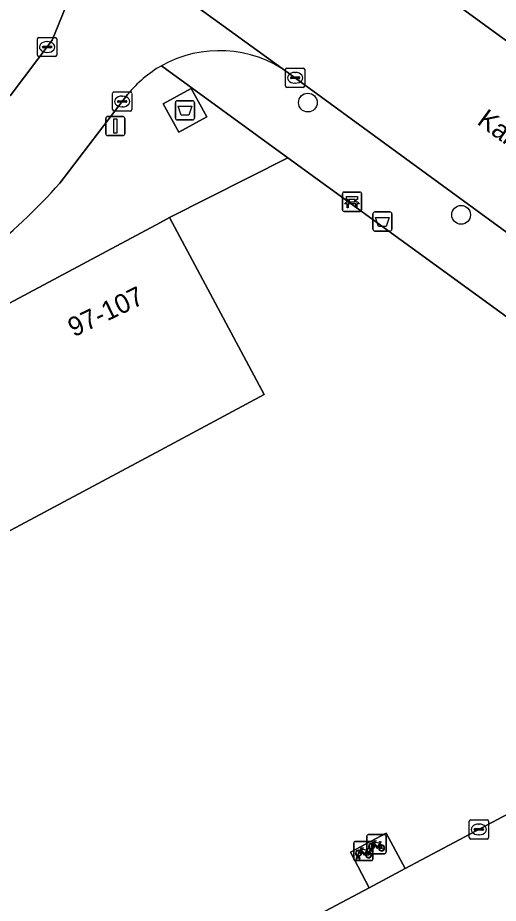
# Model space of a CAD drawing. Extents: x 159674 to 160531, y 382172 to 382904.
# Drawn here: x 159992.55 to 160017.62, y 382332.4 to 382378.6 of the extents above; entities that cross this region are included whole.
import ezdxf

# ---------------------------------------------------------------- set-up
doc = ezdxf.new("R2010")
doc.units = 0
for name, color, linetype in [('IMGEO_Afval_apart_plaats', 7, 'Continuous'), ('IMGEO_Afvalbak', 7, 'Continuous'), ('IMGEO_Bank', 7, 'Continuous'), ('IMGEO_Boom', 7, 'Continuous'), ('IMGEO_Fietsenrek', 7, 'Continuous'), ('IMGEO_Groenvoorziening', 7, 'Continuous'), ('IMGEO_Kolk', 7, 'Continuous'), ('IMGEO_Lichtmast', 7, 'Continuous'), ('IMGEO_Openbare_ruimte_label', 7, 'Continuous'), ('IMGEO_Pand', 7, 'Continuous'), ('IMGEO_Pand_nummerreeks', 7, 'Continuous'), ('IMGEO_Rijbaan_lokaal_gesloten', 7, 'Continuous'), ('IMGEO_Rijbaan_lokaal_open', 7, 'Continuous'), ('IMGEO_Terreindeel_open', 7, 'Continuous'), ('IMGEO_Voetpad_gesloten', 7, 'Continuous'), ('IMGEO_Voetpad_open', 7, 'Continuous')]:
    doc.layers.add(name, color=color, linetype=linetype)

msp = doc.modelspace()

# ---------------------------------------------------------------- linework, layer by layer
at = {"layer": 'IMGEO_Afval_apart_plaats'}
for p, q in [((160000.777, 382373.368), (160000.777, 382374.168)), ((160000.777, 382374.168), (160000.777, 382373.368)), ((160000.877, 382374.268), (160001.667, 382374.268)), ((160001.667, 382374.268), (160000.877, 382374.268)), ((160001.767, 382374.168), (160001.767, 382373.368)), ((160001.767, 382373.368), (160001.767, 382374.168)), ((160001.667, 382373.268), (160000.877, 382373.268)), ((160000.877, 382373.268), (160001.667, 382373.268))]:
    msp.add_line(p, q, dxfattribs=at)
msp.add_lwpolyline([(160000.92, 382373.982), (160001.624, 382373.982), (160001.475, 382373.512), (160001.069, 382373.512), (160000.92, 382373.982)], dxfattribs=at)
for centre, start, end in [((160000.877, 382374.168), 90, 180), ((160000.877, 382374.168), 90, 180), ((160001.667, 382374.168), 0, 90), ((160001.667, 382374.168), 360, 90), ((160000.877, 382373.368), 180, 270), ((160000.877, 382373.368), 180, 270), ((160001.667, 382373.368), 270, 0), ((160001.667, 382373.368), 270, 0)]:
    msp.add_arc(centre, 0.1, start, end, dxfattribs=at)
at = {"layer": 'IMGEO_Afvalbak'}
for p, q in [((160011.177, 382368.47), (160011.967, 382368.47)), ((160011.967, 382368.47), (160011.177, 382368.47)), ((160011.077, 382367.57), (160011.077, 382368.37)), ((160011.077, 382368.37), (160011.077, 382367.57)), ((160012.067, 382368.37), (160012.067, 382367.57)), ((160012.067, 382367.57), (160012.067, 382368.37)), ((160011.967, 382367.47), (160011.177, 382367.47)), ((160011.177, 382367.47), (160011.967, 382367.47))]:
    msp.add_line(p, q, dxfattribs=at)
msp.add_lwpolyline([(160011.22, 382368.184), (160011.924, 382368.184), (160011.775, 382367.714), (160011.369, 382367.714), (160011.22, 382368.184)], dxfattribs=at)
for centre, start, end in [((160011.177, 382368.37), 90, 180), ((160011.177, 382368.37), 90, 180), ((160011.967, 382368.37), 0, 90), ((160011.967, 382368.37), 360, 90), ((160011.177, 382367.57), 180, 270), ((160011.177, 382367.57), 180, 270), ((160011.967, 382367.57), 270, 0), ((160011.967, 382367.57), 270, 0)]:
    msp.add_arc(centre, 0.1, start, end, dxfattribs=at)
at = {"layer": 'IMGEO_Bank'}
for p, q in [((160009.486, 382368.574), (160009.486, 382369.415)), ((160009.486, 382369.415), (160009.486, 382368.574)), ((160009.561, 382369.499), (160010.402, 382369.499)), ((160010.402, 382369.499), (160009.561, 382369.499)), ((160010.486, 382369.424), (160010.486, 382368.583)), ((160010.486, 382368.583), (160010.486, 382369.424)), ((160009.795, 382369.005), (160009.795, 382369.111)), ((160009.839, 382369.111), (160009.839, 382369.005)), ((160010.127, 382369.117), (160009.845, 382369.117)), ((160009.845, 382368.999), (160010.127, 382368.999)), ((160010.133, 382369.005), (160010.133, 382369.111)), ((160010.177, 382369.111), (160010.177, 382369.005)), ((160010.411, 382368.499), (160009.57, 382368.499)), ((160009.57, 382368.499), (160010.411, 382368.499)), ((160010.183, 382368.897), (160009.79, 382368.897))]:
    msp.add_line(p, q, dxfattribs=at)
for points in [[(160009.733, 382368.897), (160009.591, 382368.897), (160009.703, 382368.999), (160009.789, 382368.999)], [(160009.789, 382369.117), (160009.703, 382369.117), (160009.703, 382369.278), (160010.266, 382369.278), (160010.266, 382369.117), (160010.183, 382369.117)], [(160010.183, 382368.999), (160010.266, 382368.999), (160010.378, 382368.897), (160010.239, 382368.897)], [(160009.783, 382368.89), (160009.783, 382368.683), (160009.74, 382368.683), (160009.74, 382368.89)], [(160010.233, 382368.89), (160010.233, 382368.683), (160010.189, 382368.683), (160010.189, 382368.89)]]:
    msp.add_lwpolyline(points, dxfattribs=at)
for centre, radius, start, end in [((160009.564, 382369.421), 0.0779, 92.4484, 184.2845), ((160009.564, 382369.421), 0.0779, 92.4484, 184.2845), ((160010.408, 382369.421), 0.0779, 2.4484, 94.2845), ((160010.408, 382369.421), 0.0779, 2.4484, 94.2845), ((160009.788, 382369.11), 0.00671, 2.8957, 87.1043), ((160009.788, 382369.006), 0.00671, 272.8957, 357.1043), ((160009.845, 382369.11), 0.00671, 92.8957, 177.1043), ((160009.845, 382369.006), 0.00671, 182.8957, 267.1043), ((160010.127, 382369.11), 0.00671, 2.8957, 87.1043), ((160010.127, 382369.006), 0.00671, 272.8957, 357.1043), ((160010.184, 382369.11), 0.00671, 92.8957, 177.1043), ((160010.184, 382369.006), 0.00671, 182.8957, 267.1043), ((160009.564, 382368.577), 0.0779, 182.4484, 274.2845), ((160009.564, 382368.577), 0.0779, 182.4484, 274.2845), ((160009.733, 382368.89), 0.00671, 2.8957, 87.1043), ((160009.79, 382368.89), 0.00671, 92.8957, 177.1043), ((160010.182, 382368.89), 0.00671, 2.8957, 87.1043), ((160010.239, 382368.89), 0.00671, 92.8957, 177.1043), ((160010.408, 382368.577), 0.0779, 272.4484, 4.2845), ((160010.408, 382368.577), 0.0779, 272.4484, 4.2845)]:
    msp.add_arc(centre, radius, start, end, dxfattribs=at)
at = {"layer": 'IMGEO_Boom'}
for centre in [(160007.684, 382374.173), (160015.678, 382368.317)]:
    msp.add_circle(centre, 0.489, dxfattribs=at)
at = {"layer": 'IMGEO_Fietsenrek'}
for p, q in [((160010.762, 382335.059), (160010.762, 382335.9)), ((160010.762, 382335.9), (160010.762, 382335.059)), ((160010.837, 382335.984), (160011.678, 382335.984)), ((160011.678, 382335.984), (160010.837, 382335.984)), ((160011.762, 382335.909), (160011.762, 382335.068)), ((160011.762, 382335.068), (160011.762, 382335.909)), ((160010.081, 382334.7), (160010.081, 382335.541)), ((160010.081, 382335.541), (160010.081, 382334.7)), ((160010.156, 382335.625), (160010.997, 382335.625)), ((160010.997, 382335.625), (160010.156, 382335.625)), ((160010.768, 382335.174), (160010.804, 382335.079)), ((160010.889, 382335.068), (160010.928, 382335.228)), ((160010.958, 382335.216), (160010.923, 382335.068)), ((160011, 382335.24), (160010.999, 382335.244)), ((160011.041, 382335.068), (160011.007, 382335.21)), ((160011.031, 382335.251), (160011.032, 382335.244)), ((160011.039, 382335.214), (160011.074, 382335.068)), ((160011.081, 382335.55), (160011.081, 382334.709)), ((160011.081, 382334.709), (160011.081, 382335.55)), ((160011.449, 382335.533), (160011.485, 382335.438)), ((160010.208, 382334.709), (160010.247, 382334.869)), ((160010.242, 382334.709), (160010.208, 382334.709)), ((160010.277, 382334.857), (160010.242, 382334.709)), ((160010.319, 382334.881), (160010.318, 382334.885)), ((160010.36, 382334.709), (160010.326, 382334.851)), ((160010.35, 382334.892), (160010.351, 382334.885)), ((160010.358, 382334.855), (160010.393, 382334.709)), ((160010.393, 382334.709), (160010.36, 382334.709)), ((160011.687, 382334.984), (160010.846, 382334.984)), ((160010.846, 382334.984), (160011.687, 382334.984)), ((160010.923, 382335.068), (160010.889, 382335.068)), ((160011.074, 382335.068), (160011.041, 382335.068)), ((160011.006, 382334.625), (160010.165, 382334.625)), ((160010.165, 382334.625), (160011.006, 382334.625))]:
    msp.add_line(p, q, dxfattribs=at)
for points in [[(160011.075, 382335.51), (160011.17, 382335.674), (160011.256, 382335.66), (160011.258, 382335.651), (160011.202, 382335.64), (160011.175, 382335.595), (160011.431, 382335.554)], [(160010.394, 382335.151), (160010.489, 382335.315), (160010.575, 382335.301), (160010.577, 382335.292), (160010.521, 382335.281), (160010.494, 382335.236), (160010.75, 382335.195)], [(160010.737, 382335.17), (160010.48, 382335.211), (160010.463, 382335.182), (160010.63, 382334.962), (160010.737, 382335.17)], [(160010.75, 382335.195), (160010.775, 382335.244), (160010.769, 382335.248), (160010.746, 382335.252), (160010.734, 382335.259), (160010.733, 382335.262), (160010.735, 382335.267), (160010.83, 382335.252), (160010.832, 382335.242), (160010.822, 382335.229), (160010.81, 382335.223), (160010.796, 382335.229), (160010.768, 382335.174)], [(160011.096, 382335.458), (160011.044, 382335.368), (160011.004, 382335.343), (160011.005, 382335.39), (160011.06, 382335.484)], [(160011.371, 382335.266), (160011.321, 382335.266), (160011.13, 382335.517), (160011.111, 382335.485)], [(160011.418, 382335.529), (160011.161, 382335.57), (160011.144, 382335.541), (160011.311, 382335.321), (160011.418, 382335.529)], [(160011.466, 382335.431), (160011.436, 382335.508), (160011.327, 382335.29), (160011.37, 382335.29)], [(160011.4, 382335.29), (160011.52, 382335.289), (160011.476, 382335.403)], [(160011.496, 382335.41), (160011.551, 382335.265), (160011.401, 382335.265)], [(160011.431, 382335.554), (160011.456, 382335.603), (160011.45, 382335.607), (160011.427, 382335.611), (160011.415, 382335.618), (160011.414, 382335.621), (160011.416, 382335.626), (160011.511, 382335.611), (160011.513, 382335.601), (160011.503, 382335.588), (160011.491, 382335.582), (160011.477, 382335.588), (160011.449, 382335.533)], [(160010.415, 382335.099), (160010.363, 382335.009), (160010.323, 382334.984), (160010.324, 382335.031), (160010.379, 382335.125)], [(160010.69, 382334.907), (160010.64, 382334.907), (160010.449, 382335.158), (160010.43, 382335.126)], [(160010.785, 382335.072), (160010.755, 382335.149), (160010.646, 382334.931), (160010.689, 382334.931)], [(160010.719, 382334.931), (160010.839, 382334.93), (160010.795, 382335.044)], [(160010.815, 382335.051), (160010.87, 382334.906), (160010.72, 382334.906)]]:
    msp.add_lwpolyline(points, dxfattribs=at)
for centre, radius, start, end in [((160010.84, 382335.906), 0.0779, 92.4484, 184.2845), ((160010.84, 382335.906), 0.0779, 92.4484, 184.2845), ((160011.684, 382335.906), 0.0779, 2.4484, 94.2845), ((160011.684, 382335.906), 0.0779, 2.4484, 94.2845), ((160010.159, 382335.547), 0.0779, 92.4484, 184.2845), ((160010.159, 382335.547), 0.0779, 92.4484, 184.2845), ((160011.002, 382335.369), 0.159, 62.6766, 242.1369), ((160011.002, 382335.369), 0.129, 63.3192, 238.903), ((160010.982, 382335.24), 0.0499, 12.8025, 158.6934), ((160011.002, 382335.369), 0.159, 253.9967, 271.7867), ((160010.982, 382335.24), 0.0174, 12.8025, 163.4502), ((160011.002, 382335.369), 0.129, 253.415, 269.0204), ((160011.003, 382335.547), 0.0779, 2.4484, 94.2845), ((160011.003, 382335.547), 0.0779, 2.4484, 94.2845), ((160011.002, 382335.369), 0.129, 283.6043, 43.4302), ((160011.002, 382335.369), 0.159, 283.5766, 46.6042), ((160011.529, 382335.285), 0.159, 113.3408, 178.3217), ((160011.529, 382335.285), 0.159, 187.0065, 105.7708), ((160011.529, 382335.285), 0.129, 113.923, 177.9556), ((160011.529, 382335.285), 0.129, 188.6715, 104.5883), ((160010.321, 382335.01), 0.159, 62.6766, 242.1369), ((160010.321, 382335.01), 0.129, 63.3192, 238.903), ((160010.301, 382334.881), 0.0499, 12.8025, 158.6934), ((160010.321, 382335.01), 0.159, 253.9967, 271.7867), ((160010.301, 382334.881), 0.0174, 12.8025, 163.4502), ((160010.321, 382335.01), 0.129, 253.415, 269.0204), ((160010.321, 382335.01), 0.129, 283.6043, 43.4302), ((160010.321, 382335.01), 0.159, 283.5766, 46.6042), ((160010.848, 382334.926), 0.159, 113.3408, 178.3217), ((160010.848, 382334.926), 0.159, 187.0065, 105.7708), ((160010.848, 382334.926), 0.129, 113.923, 177.9556), ((160010.848, 382334.926), 0.129, 188.6715, 104.5883), ((160010.84, 382335.062), 0.0779, 182.4484, 274.2845), ((160010.84, 382335.062), 0.0779, 182.4484, 274.2845), ((160011.003, 382334.703), 0.0779, 272.4484, 4.2845), ((160011.003, 382334.703), 0.0779, 272.4484, 4.2845), ((160011.684, 382335.062), 0.0779, 272.4484, 4.2845), ((160011.684, 382335.062), 0.0779, 272.4484, 4.2845), ((160010.159, 382334.703), 0.0779, 182.4484, 274.2845), ((160010.159, 382334.703), 0.0779, 182.4484, 274.2845)]:
    msp.add_arc(centre, radius, start, end, dxfattribs=at)
at = {"layer": 'IMGEO_Groenvoorziening'}
for points in [[(159992.155, 382374.522), (159994.35, 382377.434), (159995.228, 382379.629), (159967.191, 382400.081)], [(160033.982, 382351.425), (160006.646, 382371.299), (160000.468, 382368.176), (160005.403, 382358.937), (160000, 382356.044), (159989.896, 382350.653), (159974.368, 382342.369), (159958.839, 382334.084), (159943.311, 382325.8), (159938.381, 382335.041), (159938.238, 382335.298), (159928.126, 382329.843), (159949.672, 382314.284), (159964.599, 382303.191), (159975.985, 382309.171), (159974.461, 382312.133), (159975.28, 382312.603), (159974.356, 382314.464), (159976.287, 382315.345), (159977.115, 382313.657), (159977.738, 382314.014)], [(159998.879, 382326.843), (160000, 382327.438), (160010.873, 382333.212), (160009.916, 382335.059), (160011.76, 382336.052), (160012.767, 382334.217), (160024.689, 382340.548)]]:
    msp.add_lwpolyline(points, dxfattribs=at)
at = {"layer": 'IMGEO_Kolk'}
for p, q in [((159993.578, 382376.647), (159993.578, 382377.499)), ((159993.653, 382377.573), (159994.505, 382377.573)), ((159994.066, 382377.353), (159994.091, 382377.353)), ((159994.579, 382377.499), (159994.579, 382376.647)), ((159993.837, 382377.067), (159993.837, 382377.079)), ((159994.275, 382377.03), (159993.877, 382377.03)), ((159993.88, 382377.116), (159994.278, 382377.116)), ((159994.089, 382376.793), (159994.064, 382376.793)), ((159994.321, 382377.079), (159994.321, 382377.067)), ((159994.505, 382376.573), (159993.653, 382376.573)), ((160006.518, 382375.041), (160006.518, 382375.893)), ((160006.593, 382375.967), (160007.445, 382375.967)), ((160007.519, 382375.893), (160007.519, 382375.041)), ((160006.777, 382375.461), (160006.777, 382375.473)), ((160007.215, 382375.424), (160006.817, 382375.424)), ((160006.82, 382375.51), (160007.218, 382375.51)), ((160007.006, 382375.747), (160007.031, 382375.747)), ((160007.261, 382375.473), (160007.261, 382375.461)), ((160007.445, 382374.967), (160006.593, 382374.967)), ((160007.029, 382375.187), (160007.004, 382375.187)), ((159997.495, 382373.804), (159997.495, 382374.656)), ((159997.57, 382374.73), (159998.422, 382374.73)), ((159997.983, 382374.51), (159998.008, 382374.51)), ((159998.496, 382374.656), (159998.496, 382373.804)), ((159997.754, 382374.224), (159997.754, 382374.236)), ((159998.192, 382374.187), (159997.794, 382374.187)), ((159997.797, 382374.273), (159998.195, 382374.273)), ((159998.238, 382374.236), (159998.238, 382374.224)), ((159998.422, 382373.73), (159997.57, 382373.73)), ((159998.006, 382373.95), (159997.981, 382373.95)), ((160016.104, 382335.828), (160016.104, 382336.68)), ((160016.179, 382336.754), (160017.031, 382336.754)), ((160017.105, 382336.68), (160017.105, 382335.828)), ((160016.363, 382336.248), (160016.363, 382336.26)), ((160016.801, 382336.211), (160016.403, 382336.211)), ((160016.406, 382336.297), (160016.804, 382336.297)), ((160016.592, 382336.534), (160016.617, 382336.534)), ((160016.847, 382336.26), (160016.847, 382336.248)), ((160017.031, 382335.754), (160016.179, 382335.754)), ((160016.615, 382335.974), (160016.59, 382335.974))]:
    msp.add_line(p, q, dxfattribs=at)
for points in [[(159993.578, 382376.647), (159993.578, 382377.499)], [(159993.653, 382377.573), (159994.505, 382377.573)], [(159994.579, 382377.499), (159994.579, 382376.647)], [(159994.505, 382376.573), (159993.653, 382376.573)], [(160006.518, 382375.041), (160006.518, 382375.893)], [(160006.593, 382375.967), (160007.445, 382375.967)], [(160007.519, 382375.893), (160007.519, 382375.041)], [(160007.445, 382374.967), (160006.593, 382374.967)], [(159997.495, 382373.804), (159997.495, 382374.656)], [(159997.57, 382374.73), (159998.422, 382374.73)], [(159998.496, 382374.656), (159998.496, 382373.804)], [(159998.422, 382373.73), (159997.57, 382373.73)], [(160016.104, 382335.828), (160016.104, 382336.68)], [(160016.179, 382336.754), (160017.031, 382336.754)], [(160017.105, 382336.68), (160017.105, 382335.828)], [(160017.031, 382335.754), (160016.179, 382335.754)]]:
    msp.add_lwpolyline(points, dxfattribs=at)
for centre, radius, start, end in [((159993.655, 382377.497), 0.0765, 91.552, 178.448), ((159993.655, 382377.497), 0.0765, 91.552, 178.448), ((159994.503, 382377.497), 0.0765, 1.552, 88.448), ((159994.503, 382377.497), 0.0765, 1.552, 88.448), ((159993.877, 382377.076), 0.0403, 85.8775, 175.7526), ((159993.874, 382377.066), 0.0366, 178.938, 274.7102), ((159994.278, 382377.073), 0.043, 264.8664, 352.4533), ((159994.282, 382377.078), 0.0386, 1.7309, 96.639), ((159993.655, 382376.649), 0.0765, 181.552, 268.448), ((159993.655, 382376.649), 0.0765, 181.552, 268.448), ((159994.503, 382376.649), 0.0765, 271.552, 358.448), ((159994.503, 382376.649), 0.0765, 271.552, 358.448), ((160006.595, 382375.891), 0.0765, 91.552, 178.448), ((160006.595, 382375.891), 0.0765, 91.552, 178.448), ((160007.443, 382375.891), 0.0765, 1.552, 88.448), ((160007.443, 382375.891), 0.0765, 1.552, 88.448), ((160006.817, 382375.47), 0.0403, 85.8775, 175.7526), ((160006.814, 382375.46), 0.0366, 178.938, 274.7102), ((160007.218, 382375.467), 0.043, 264.8664, 352.4533), ((160007.222, 382375.472), 0.0386, 1.7309, 96.639), ((160006.595, 382375.043), 0.0765, 181.552, 268.448), ((160006.595, 382375.043), 0.0765, 181.552, 268.448), ((160007.443, 382375.043), 0.0765, 271.552, 358.448), ((160007.443, 382375.043), 0.0765, 271.552, 358.448), ((159997.572, 382374.654), 0.0765, 91.552, 178.448), ((159997.572, 382374.654), 0.0765, 91.552, 178.448), ((159998.42, 382374.654), 0.0765, 1.552, 88.448), ((159998.42, 382374.654), 0.0765, 1.552, 88.448), ((159997.794, 382374.233), 0.0403, 85.8775, 175.7526), ((159997.791, 382374.223), 0.0366, 178.938, 274.7102), ((159998.195, 382374.23), 0.043, 264.8664, 352.4533), ((159998.199, 382374.235), 0.0386, 1.7309, 96.639), ((159997.572, 382373.806), 0.0765, 181.552, 268.448), ((159997.572, 382373.806), 0.0765, 181.552, 268.448), ((159998.42, 382373.806), 0.0765, 271.552, 358.448), ((159998.42, 382373.806), 0.0765, 271.552, 358.448), ((160016.181, 382336.678), 0.0765, 91.552, 178.448), ((160016.181, 382336.678), 0.0765, 91.552, 178.448), ((160017.029, 382336.678), 0.0765, 1.552, 88.448), ((160017.029, 382336.678), 0.0765, 1.552, 88.448), ((160016.403, 382336.257), 0.0403, 85.8775, 175.7526), ((160016.4, 382336.247), 0.0366, 178.938, 274.7102), ((160016.804, 382336.254), 0.043, 264.8664, 352.4533), ((160016.808, 382336.259), 0.0386, 1.7309, 96.639), ((160016.181, 382335.83), 0.0765, 181.552, 268.448), ((160016.181, 382335.83), 0.0765, 181.552, 268.448), ((160017.029, 382335.83), 0.0765, 271.552, 358.448), ((160017.029, 382335.83), 0.0765, 271.552, 358.448)]:
    msp.add_arc(centre, radius, start, end, dxfattribs=at)
for centre, major_axis, ratio, start_param, end_param in [((159994.065, 382377.073), (-0.387, 0.002), 0.722429, 4.712389, 7.853982), ((159994.09, 382377.073), (-0.39, 0.002), 0.717154, 1.570796, 4.712389), ((160007.005, 382375.467), (-0.387, 0.002), 0.722429, 4.712389, 7.853982), ((160007.03, 382375.467), (-0.39, 0.002), 0.717154, 1.570796, 4.712389), ((159997.982, 382374.23), (-0.387, 0.002), 0.722429, 4.712389, 7.853982), ((159998.007, 382374.23), (-0.39, 0.002), 0.717154, 1.570796, 4.712389), ((160016.591, 382336.254), (-0.387, 0.002), 0.722429, 4.712389, 7.853982), ((160016.616, 382336.254), (-0.39, 0.002), 0.717154, 1.570796, 4.712389)]:
    msp.add_ellipse(centre, major_axis=major_axis, ratio=ratio, start_param=start_param, end_param=end_param, dxfattribs=at)
at = {"layer": 'IMGEO_Lichtmast'}
for p, q in [((159997.14, 382372.548), (159997.14, 382373.348)), ((159997.14, 382373.348), (159997.14, 382372.548)), ((159997.24, 382373.448), (159998.03, 382373.448)), ((159998.03, 382373.448), (159997.24, 382373.448)), ((159998.13, 382373.348), (159998.13, 382372.548)), ((159998.13, 382372.548), (159998.13, 382373.348)), ((159998.03, 382372.448), (159997.24, 382372.448)), ((159997.24, 382372.448), (159998.03, 382372.448))]:
    msp.add_line(p, q, dxfattribs=at)
msp.add_lwpolyline([(159997.56, 382373.323), (159997.71, 382373.323), (159997.71, 382372.573), (159997.56, 382372.573), (159997.56, 382373.323)], dxfattribs=at)
for centre, start, end in [((159997.24, 382373.348), 90, 180), ((159997.24, 382373.348), 90, 180), ((159998.03, 382373.348), 0, 90), ((159998.03, 382373.348), 360, 90), ((159997.24, 382372.548), 180, 270), ((159997.24, 382372.548), 180, 270), ((159998.03, 382372.548), 270, 0), ((159998.03, 382372.548), 270, 0)]:
    msp.add_arc(centre, 0.1, start, end, dxfattribs=at)
at = {"layer": 'IMGEO_Pand'}
msp.add_lwpolyline([(159984.966, 382359.895), (159989.896, 382350.653), (160000, 382356.044), (160005.403, 382358.937), (160000.468, 382368.176), (160000, 382367.916)], close=True, dxfattribs=at)
at = {"layer": 'IMGEO_Rijbaan_lokaal_gesloten'}
for points in [[(159969.32, 382402.798), (159992.637, 382385.919), (159992.936, 382385.697), (160000, 382380.567), (160006.662, 382375.729), (160031.337, 382357.71), (160031.812, 382357.364), (160045.029, 382347.737), (160045.468, 382347.417), (160070.304, 382329.392), (160079.622, 382322.53)], [(160078.11, 382333.649), (160000, 382390.554)]]:
    msp.add_lwpolyline(points, dxfattribs=at)
at = {"layer": 'IMGEO_Rijbaan_lokaal_open'}
for points in [[(160006.662, 382375.729), (160000, 382380.567), (159992.936, 382385.697)], [(159995.228, 382379.629), (159994.35, 382377.434), (159992.155, 382374.522)], [(159994.75, 382369.977), (159998.276, 382374.595)], [(160024.689, 382340.548), (160012.767, 382334.217), (160010.873, 382333.212), (160000, 382327.438), (159998.879, 382326.843), (159979.237, 382316.488)]]:
    msp.add_lwpolyline(points, dxfattribs=at)
for centre, radius, start, end in [((160003.062, 382370.677), 6.203, 54.5249, 119.1097), ((160003.274, 382370.503), 6.46, 120.0051, 140.6939), ((159974.065, 382388.152), 27.535, 295.6487, 318.6952)]:
    msp.add_arc(centre, radius, start, end, dxfattribs=at)
at = {"layer": 'IMGEO_Terreindeel_open'}
msp.add_lwpolyline([(160012.767, 382334.217), (160011.76, 382336.052), (160009.916, 382335.059), (160010.873, 382333.212)], close=True, dxfattribs=at)
at = {"layer": 'IMGEO_Voetpad_gesloten'}
msp.add_lwpolyline([(160001.596, 382374.914), (160000.131, 382374.105), (160000.949, 382372.623), (160002.414, 382373.432)], close=True, dxfattribs=at)
at = {"layer": 'IMGEO_Voetpad_open'}
for points in [[(159979.132, 382410.544), (159976.539, 382407.646), (159977.556, 382406.905), (159996.317, 382393.238), (159996.929, 382394.079), (159999.787, 382391.997), (159999.175, 382391.156), (160000, 382390.554), (160078.11, 382333.649)], [(159985.984, 382363.33), (159950.454, 382344.344), (159937.083, 382337.299), (159925.951, 382331.335), (159928.126, 382329.843), (159938.238, 382335.298), (159938.381, 382335.041), (159953.909, 382343.326), (159969.437, 382351.61), (159984.966, 382359.895), (160000, 382367.916), (160000.468, 382368.176), (160006.646, 382371.299), (160000.044, 382376.097)], [(160000.044, 382376.097), (160006.646, 382371.299), (160033.982, 382351.425)], [(160031.812, 382357.364), (160031.337, 382357.71), (160006.662, 382375.729)], [(159998.276, 382374.595), (159994.75, 382369.977)]]:
    msp.add_lwpolyline(points, dxfattribs=at)
msp.add_lwpolyline([(160002.414, 382373.432), (160000.949, 382372.623), (160000.131, 382374.105), (160001.596, 382374.914)], close=True, dxfattribs=at)
for centre, radius, start, end in [((160003.062, 382370.677), 6.203, 54.5249, 119.1097), ((160003.274, 382370.503), 6.46, 120.0051, 140.6939), ((159974.065, 382388.152), 27.535, 295.6487, 318.6952)]:
    msp.add_arc(centre, radius, start, end, dxfattribs=at)

# ---------------------------------------------------------------- texts
at = {"layer": 'IMGEO_Openbare_ruimte_label'}
msp.add_text('Karel de Stoutestraat', height=1, rotation=323.8632, dxfattribs=at).set_placement((160016.455, 382373.092))
at = {"layer": 'IMGEO_Pand_nummerreeks'}
msp.add_text('97-107', height=1, rotation=25.6768, dxfattribs=at).set_placement((159995.472, 382361.921))

doc.saveas('drawing.dxf')
